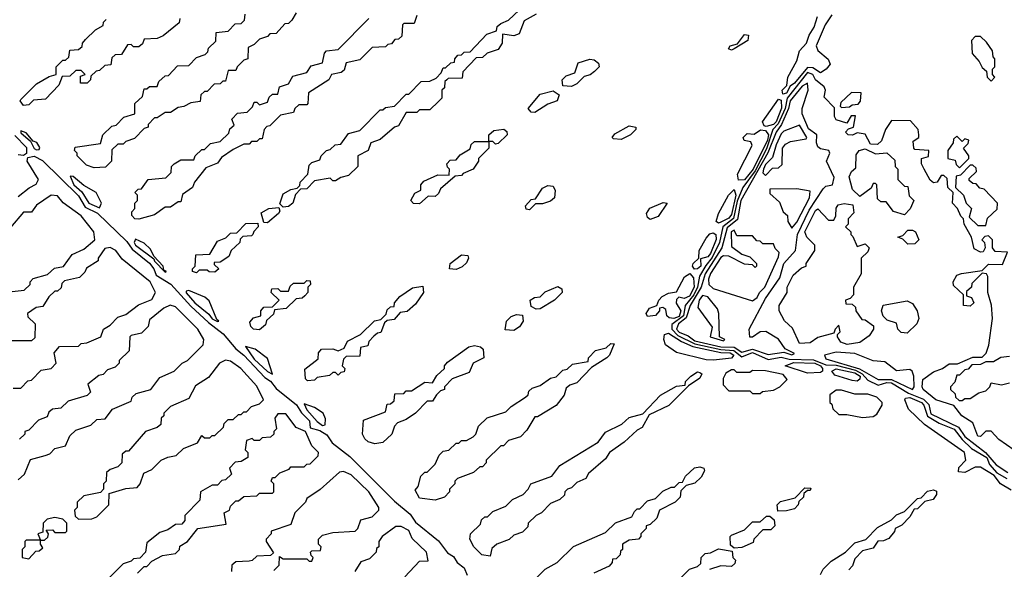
# Model space of a CAD drawing. Extents: x 2769579 to 2883812, y 684207 to 828660.
# Tile 344 of 505: x 2816300 to 2820056, y 771750 to 773844. Entities that reach past the tile are written whole.
import ezdxf

# ---------------------------------------------------------------- set-up
doc = ezdxf.new("R2010")
doc.units = 0

msp = doc.modelspace()

# ---------------------------------------------------------------- linework, layer by layer
at = {"layer": '0CON02XD'}
for points in [[(2816911.7, 773848.3), (2816908.3, 773831.7), (2816847, 773783), (2816825, 773772.5), (2816775, 773770), (2816768.3, 773751.7), (2816755, 773740), (2816735, 773740), (2816725, 773750), (2816711.7, 773748.3), (2816688.3, 773711.7), (2816665, 773710), (2816651.7, 773698.3), (2816648.3, 773671.7), (2816625, 773670), (2816605, 773650), (2816591.7, 773648.3), (2816571.7, 773628.3), (2816570, 773615), (2816558.3, 773601.7), (2816531.7, 773601.7), (2816531.7, 773628.3), (2816550, 773635), (2816535, 773650), (2816515, 773650), (2816491.7, 773628.3), (2816462.5, 773627.5), (2816450, 773595), (2816398.3, 773541.7), (2816353, 773537), (2816335, 773520), (2816315, 773517.5), (2816302.5, 773535), (2816305, 773540), (2816365, 773600), (2816413, 773627), (2816440, 773635), (2816440, 773665), (2816465, 773690), (2816475, 773690), (2816488.3, 773701.7), (2816491.7, 773728.3), (2816525, 773730), (2816538.3, 773741.7), (2816540, 773755), (2816551.7, 773768.3), (2816590, 773805), (2816618.3, 773821.7), (2816620, 773835), (2816630, 773845)], [(2817355, 773870), (2817338.3, 773841.7), (2817325, 773830), (2817311.7, 773828.3), (2817278.3, 773791.7), (2817255, 773790), (2817245, 773780), (2817215, 773770), (2817195, 773750), (2817171.7, 773738.3), (2817170, 773695), (2817155, 773690), (2817130, 773665), (2817125, 773650), (2817095, 773650), (2817085, 773610), (2817075, 773610), (2817065, 773600), (2817041.7, 773598.3), (2817015, 773570), (2817005, 773570), (2816991.7, 773558.3), (2816988.3, 773531.7), (2816953, 773527), (2816927, 773513), (2816905, 773510), (2816875, 773490), (2816855, 773490), (2816825, 773470), (2816815, 773470), (2816790, 773445), (2816790, 773435), (2816775, 773430), (2816738.3, 773391.7), (2816705, 773380), (2816695, 773370), (2816675, 773370), (2816651.7, 773348.3), (2816650, 773305), (2816628.3, 773281.7), (2816585, 773280), (2816555, 773290), (2816520, 773325), (2816520, 773335), (2816510, 773345), (2816511.7, 773358.3), (2816608.3, 773371.7), (2816617.5, 773405), (2816651.7, 773438.3), (2816668.3, 773441.7), (2816697.5, 773472.5), (2816740, 773485), (2816740, 773525), (2816768.3, 773551.7), (2816775, 773580), (2816785, 773580), (2816795, 773590), (2816825, 773590), (2816831.7, 773608.3), (2816855, 773630), (2816868.3, 773631.7), (2816901.7, 773668.3), (2816945, 773670), (2816975, 773700), (2817008.3, 773711.7), (2817018.3, 773721.7), (2817020, 773735), (2817048.3, 773761.7), (2817050, 773795), (2817095, 773800), (2817121.7, 773828.3), (2817145, 773830), (2817158.3, 773841.7), (2817160, 773865)], [(2816755, 773083.3), (2816740, 773085), (2816728.3, 773098.3), (2816728.3, 773111.7), (2816740, 773125), (2816740, 773145), (2816750, 773155), (2816750, 773175), (2816740, 773185), (2816751.7, 773198.3), (2816765, 773200), (2816790, 773235), (2816858.3, 773241.7), (2816878.3, 773261.7), (2816880, 773285), (2816890, 773295), (2816915, 773310), (2816965, 773310), (2816970, 773325), (2816995, 773350), (2817005, 773350), (2817028.3, 773371.7), (2817065, 773380), (2817098.3, 773411.7), (2817101.7, 773428.3), (2817118.3, 773441.7), (2817110, 773465), (2817131.7, 773488.3), (2817168.3, 773491.7), (2817188.3, 773511.7), (2817195, 773530), (2817205, 773530), (2817215, 773520), (2817245, 773530), (2817251.7, 773548.3), (2817265, 773560), (2817285, 773560), (2817291.7, 773588.3), (2817325, 773600), (2817341.7, 773628.3), (2817395, 773642.5), (2817411.7, 773668.3), (2817455, 773680), (2817463, 773717), (2817470, 773725), (2817515, 773730), (2817631.7, 773848.3)], [(2817815, 773860), (2817805, 773830), (2817765, 773830), (2817760, 773825), (2817758.3, 773781.7), (2817745, 773770), (2817731.7, 773768.3), (2817718.3, 773751.7), (2817705, 773750), (2817695, 773740), (2817645, 773737.5), (2817598.3, 773691.7), (2817545, 773680), (2817538.3, 773651.7), (2817527, 773643), (2817490, 773635), (2817480, 773615), (2817402.5, 773565), (2817400, 773525), (2817395, 773520), (2817365, 773520), (2817350, 773505), (2817345, 773490), (2817295, 773480), (2817255, 773440), (2817243.6, 773436.4), (2817232.5, 773425), (2817225, 773390), (2817215, 773390), (2817205, 773380), (2817185, 773380), (2817175, 773370), (2817155, 773370), (2817115, 773350), (2817070.7, 773319.3), (2817055, 773297.5), (2817010.7, 773279.3), (2816967.5, 773225), (2816960, 773205), (2816921.7, 773178.3), (2816915, 773150), (2816905, 773150), (2816875, 773130), (2816855, 773130), (2816815, 773100), (2816755, 773083.3)], [(2817305, 773130), (2817292.5, 773142.5), (2817305, 773180), (2817335, 773197.5), (2817358.3, 773201.7), (2817368.3, 773211.7), (2817370, 773225), (2817400, 773255), (2817405, 773290), (2817415, 773300), (2817445, 773310), (2817450, 773325), (2817470, 773345), (2817485, 773350), (2817503, 773367), (2817525, 773370), (2817555, 773410), (2817598.3, 773421.7), (2817675, 773500), (2817685, 773500), (2817695, 773510), (2817730, 773515), (2817775, 773560), (2817785, 773560), (2817831.7, 773608.3), (2817865, 773610), (2817888.3, 773621.7), (2817908.3, 773641.7), (2817915, 773660), (2817925, 773660), (2817945, 773680), (2817958.3, 773681.7), (2817960, 773695), (2817971.7, 773708.3), (2817985, 773710), (2817995, 773720), (2818018.3, 773721.7), (2818081.7, 773788.3), (2818118.3, 773801.7), (2818121.7, 773818.3), (2818135, 773830), (2818165, 773842.5), (2818205, 773880)], [(2818270, 773865), (2818225, 773840), (2818205, 773790), (2818185, 773782.5), (2818141.7, 773788.3), (2818140, 773755), (2818125, 773730), (2818083.3, 773716.7), (2818065, 773700), (2818041.7, 773698.3), (2817990, 773645), (2817988.3, 773621.7), (2817935, 773620), (2817930, 773615), (2817921.7, 773608.3), (2817920, 773585), (2817910, 773575), (2817910, 773545), (2817898.3, 773531.7), (2817865, 773500), (2817825, 773500), (2817815, 773490), (2817775, 773490), (2817745, 773440), (2817730, 773435), (2817675, 773387.5), (2817640, 773375), (2817630, 773345), (2817590, 773325), (2817590, 773285), (2817555, 773250), (2817525, 773242.5), (2817505, 773230), (2817495, 773230), (2817485, 773240), (2817425, 773230), (2817395, 773200), (2817371.7, 773198.3), (2817351.7, 773178.3), (2817342.5, 773145), (2817325, 773132.5), (2817305, 773130)], [(2819210.8, 773560.8), (2819208, 773575), (2819226.7, 773593.3), (2819230.6, 773625), (2819265, 773686.7), (2819274.3, 773725.7), (2819301.2, 773755), (2819310.8, 773785), (2819330.8, 773815), (2819343.3, 773856.7)], [(2819398, 773862), (2819372.5, 773825), (2819337.5, 773745), (2819345, 773726.2), (2819384.2, 773694.2), (2819391.2, 773675), (2819376.2, 773655), (2819355, 773642), (2819325, 773661.1), (2819305, 773662.2), (2819255, 773602.2), (2819238.8, 773591.2), (2819225, 773564.4), (2819210.8, 773560.8)], [(2819015, 773727.5), (2819003.6, 773733.6), (2819010, 773745), (2819038.3, 773751.7), (2819065, 773787.5), (2819080, 773785), (2819077.5, 773765), (2819025, 773732.5), (2819015, 773727.5)], [(2820005, 773610), (2820020, 773625), (2820010, 773635), (2820010, 773655), (2820020, 773665), (2820020, 773695), (2820013, 773703), (2820010, 773725), (2819988.3, 773758.3), (2819965, 773780), (2819945, 773780), (2819930, 773765), (2819932.5, 773715), (2819960, 773685), (2819971.7, 773661.7), (2819988.3, 773648.3), (2819990, 773625), (2820005, 773610)], [(2818405, 773590), (2818371.7, 773591.7), (2818370, 773615), (2818385, 773630), (2818418.3, 773641.7), (2818430, 773680), (2818475, 773693.3), (2818491.7, 773691.7), (2818508.3, 773678.3), (2818510, 773665), (2818493, 773647), (2818476.1, 773633.9), (2818453, 773627), (2818425, 773600), (2818405, 773590)], [(2820093.9, 772203.9), (2820035, 772244), (2820005, 772276.2), (2819985, 772276), (2819965, 772256.2), (2819955, 772256.7), (2819935, 772307.5), (2819893.3, 772335), (2819863.3, 772373.3), (2819795, 772396), (2819746.2, 772435), (2819742.5, 772445), (2819745, 772472.5), (2819785, 772502.5), (2819820, 772515), (2819845, 772532.5), (2819877, 772533), (2819935, 772557.5), (2819971.7, 772558.3), (2819987, 772573), (2819996.4, 772603.6), (2820010, 772705), (2820006.4, 772756.4), (2819992.5, 772805), (2819992.5, 772865), (2819987.5, 772875), (2819971.7, 772878.3), (2819931.7, 772838.3), (2819930, 772825), (2819911.7, 772808.3), (2819911.7, 772791.7), (2819930, 772785), (2819940, 772765), (2819925, 772752.5), (2819900, 772755), (2819900, 772795), (2819861.7, 772831.7), (2819860, 772845), (2819875, 772870), (2819893, 772877), (2819971.7, 772888.3), (2819995, 772912.5), (2820048.3, 772911.7), (2820067.5, 772957.5), (2820021.2, 772961.2), (2820010, 772975), (2820010, 773005), (2819995, 773020), (2819981.7, 773018.3), (2819970, 773005), (2819980, 772995), (2819982.5, 772975), (2819975, 772960), (2819965, 772957.5), (2819940.7, 772970.7), (2819930, 773015), (2819902.5, 773065), (2819900, 773085), (2819890, 773095), (2819877.5, 773125), (2819857.5, 773145), (2819860, 773185), (2819840, 773205), (2819838.3, 773238.3), (2819825, 773250), (2819815, 773250), (2819800, 773225), (2819785, 773222.5), (2819773, 773233), (2819750, 773275), (2819740, 773295), (2819740, 773315), (2819766.7, 773323.3), (2819767.5, 773345), (2819715, 773350), (2819710, 773355), (2819708.3, 773381.7), (2819730, 773395), (2819730, 773405), (2819727.5, 773425), (2819698.3, 773458.3), (2819625, 773460), (2819602.5, 773425), (2819587, 773383), (2819571.7, 773368.3), (2819545, 773370), (2819525, 773407.5), (2819495, 773412.5), (2819476.1, 773403.9), (2819460, 773405), (2819450, 773415), (2819461.7, 773428.3), (2819480, 773435), (2819488.3, 773478.3), (2819471.7, 773478.3), (2819455, 773450), (2819415, 773462.5), (2819407.5, 773475), (2819408.3, 773508.3), (2819368.3, 773548.3), (2819373.3, 773575), (2819368.3, 773588.3), (2819336, 773615), (2819325, 773635.8), (2819305, 773642.2), (2819227.7, 773545), (2819219.4, 773505), (2819193.2, 773446.8), (2819173.3, 773425), (2819148.1, 773351.9), (2819105, 773268.2), (2819058.2, 773205), (2819037.4, 773152.6), (2819023.2, 773086.8), (2818982.5, 773055), (2818969.6, 772995), (2818941.6, 772938.4), (2818917, 772907), (2818893.2, 772866.8), (2818885.3, 772825), (2818871.4, 772795), (2818838.5, 772755), (2818832, 772715), (2818787.9, 772682.1), (2818787.9, 772665), (2818810.4, 772640.4), (2818875, 772608.3), (2818975, 772587.1), (2819023.8, 772583.8), (2819055, 772559.5), (2819095, 772575.9), (2819155, 772549.5), (2819205, 772557.7), (2819235, 772550), (2819328.1, 772548.1), (2819375, 772528.2), (2819415, 772527.8), (2819488, 772508), (2819513.6, 772495), (2819535, 772470), (2819575, 772450.8), (2819608.2, 772461.8), (2819625, 772460), (2819690.6, 772420.6), (2819747.7, 772397.7), (2819767.2, 772377.2), (2819775, 772341.8), (2819880.9, 772290.9), (2819905, 772255.6), (2819984.4, 772194.4), (2820025, 772148.1), (2820068.9, 772118.9)], [(2819245, 772567.5), (2819255, 772572.5), (2819219.3, 772589.3), (2819195, 772626.7), (2819145.7, 772655.7), (2819125, 772654.2), (2819095, 772634.2), (2819085, 772633.8), (2819083.1, 772665), (2819145, 772781.2), (2819199.1, 772860.9), (2819214.4, 772915), (2819258.8, 772965), (2819267.5, 773025), (2819311.7, 773118.3), (2819365, 773200), (2819375, 773210), (2819400, 773215), (2819407, 773243), (2819378.1, 773305), (2819390, 773335), (2819386.7, 773345), (2819355, 773351.9), (2819345, 773360), (2819338.9, 773375), (2819341.2, 773405), (2819308.5, 773428.5), (2819284.4, 773485), (2819284.5, 773505.5), (2819308, 773575), (2819305, 773602.5), (2819285, 773591.2), (2819238.5, 773535), (2819232, 773505), (2819205.5, 773445), (2819185.5, 773415), (2819153.4, 773336.6), (2819050.7, 773155), (2819037.6, 773082.4), (2818999.1, 773050.9), (2818977.8, 772975), (2818914.6, 772875), (2818899.1, 772825), (2818857.5, 772755), (2818842.4, 772707.6), (2818813.1, 772685), (2818805.6, 772665), (2818815, 772652.7), (2818849.6, 772639.6), (2818875, 772619.6), (2818975, 772597.3), (2819025, 772596.2), (2819055, 772577.5), (2819095, 772588.5), (2819155, 772568.2), (2819215, 772577.5), (2819245, 772567.5)], [(2818265, 773490), (2818251.7, 773491.7), (2818240, 773505), (2818285, 773560), (2818335, 773572.5), (2818357.5, 773557.5), (2818350, 773535), (2818315, 773522.5), (2818265, 773490)], [(2819435, 773510), (2819465, 773512.5), (2819475, 773520), (2819498.3, 773521.7), (2819507, 773533), (2819510, 773565), (2819473, 773567), (2819431.7, 773528.3), (2819430, 773515), (2819435, 773510)], [(2819147.3, 773437.3), (2819140, 773440), (2819133.8, 773455), (2819195, 773541.2), (2819205, 773537.5), (2819206.4, 773506.4), (2819185.9, 773455), (2819175, 773444.6), (2819147.3, 773437.3)], [(2818595, 773387.5), (2818565, 773390), (2818560, 773395), (2818570.7, 773409.3), (2818625, 773440), (2818650, 773435), (2818650, 773425), (2818630, 773405), (2818605, 773392.5), (2818595, 773387.5)], [(2819145, 773250), (2819171.7, 773278.3), (2819195, 773280), (2819208.3, 773291.7), (2819210, 773355), (2819220.7, 773369.3), (2819240.7, 773379.3), (2819300, 773390), (2819302.5, 773395), (2819275, 773442.5), (2819215, 773418.8), (2819205, 773408.8), (2819185, 773367.5), (2819171.2, 773318.8), (2819145, 773292.5), (2819136.7, 773275), (2819135, 773260), (2819145, 773250)], [(2816282.4, 773402.4), (2816326.6, 773356.6), (2816326.2, 773333.8), (2816315, 773326), (2816295, 773328.8)], [(2816365, 773347.5), (2816375, 773350), (2816377, 773357), (2816366.4, 773376.4), (2816351.7, 773381.7), (2816325, 773412.5), (2816305, 773420), (2816305, 773412.5), (2816341.7, 773381.7), (2816355, 773353.3), (2816365, 773347.5)], [(2818115, 773370), (2818105, 773380), (2818090, 773380), (2818090, 773405), (2818108.3, 773421.7), (2818147, 773427), (2818158.3, 773418.3), (2818160, 773405), (2818125, 773372.5), (2818115, 773370)], [(2819042.3, 773232.3), (2819037.5, 773255), (2819093.8, 773365), (2819088.8, 773378.8), (2819063.9, 773383.9), (2819060, 773395), (2819075, 773410), (2819101.7, 773408.3), (2819126.2, 773423.8), (2819145, 773422), (2819155.9, 773405.9), (2819152, 773385), (2819097.2, 773275), (2819065, 773233.8), (2819042.3, 773232.3)], [(2819885, 773280), (2819920, 773315), (2819920, 773325), (2819900, 773355), (2819918.3, 773371.7), (2819920, 773385), (2819905, 773390), (2819895, 773380), (2819875, 773400), (2819861.7, 773388.3), (2819860, 773375), (2819840, 773345), (2819840, 773315), (2819868.3, 773308.3), (2819871.7, 773291.7), (2819885, 773280)], [(2817825, 773142.5), (2817803, 773143), (2817792.5, 773155), (2817807, 773183), (2817830, 773195), (2817830, 773215), (2817841.7, 773228.3), (2817895, 773252.5), (2817938.3, 773251.7), (2817940, 773275), (2817931.7, 773281.7), (2817930, 773295), (2817941.7, 773308.3), (2817965, 773310), (2817980.7, 773329.3), (2818018.3, 773351.7), (2818021.7, 773368.3), (2818035, 773380), (2818090, 773380), (2818090, 773355), (2818050, 773315), (2818050, 773305), (2818030, 773275), (2817991.7, 773258.3), (2817985, 773250), (2817961.7, 773248.3), (2817905, 773200), (2817898.3, 773181.7), (2817885, 773170), (2817858.3, 773171.7), (2817825, 773142.5)], [(2816295, 773170), (2816336.4, 773203.6), (2816363, 773217), (2816372.5, 773235), (2816328.8, 773305), (2816331.7, 773318.3), (2816355, 773324.5), (2816387.9, 773307.9), (2816525, 773173.3), (2816549.5, 773129.5), (2816596.7, 773106.7), (2816708.8, 772998.8), (2816729.5, 772969.5), (2816795.8, 772915.8), (2816811.8, 772895), (2816820.3, 772870.3), (2816876.4, 772836.4), (2816952.9, 772752.9), (2817020.4, 772690.4), (2817076.4, 772646.4), (2817125, 772589.4), (2817155.9, 772565.9), (2817235, 772480), (2817257, 772467), (2817278.5, 772438.5), (2817355.8, 772375.8), (2817375, 772345.7), (2817405.3, 772315.3), (2817408.3, 772288.3), (2817445, 772278.2), (2817471.9, 772261.9), (2817491.8, 772231.8), (2817560, 772180), (2817729.7, 772009.7), (2817789.7, 771959.7), (2817809.8, 771929.8), (2817897.7, 771857.7), (2817932.6, 771812.6), (2817955, 771798.6), (2817968.6, 771775), (2817995.4, 771755.4), (2818006.6, 771726.6)], [(2819675, 773100), (2819633, 773113), (2819605, 773150), (2819585, 773150), (2819571.7, 773161.7), (2819570, 773215), (2819565, 773220), (2819555, 773220), (2819548.3, 773201.7), (2819505, 773170), (2819477, 773197), (2819463.8, 773245), (2819473.3, 773265), (2819490, 773280), (2819490.7, 773329.3), (2819502.5, 773345), (2819525, 773352.5), (2819565, 773332.5), (2819607, 773337), (2819638.3, 773308.3), (2819640, 773285), (2819650, 773275), (2819650, 773235), (2819675, 773210), (2819688.3, 773208.3), (2819693, 773173), (2819710, 773155), (2819697, 773123), (2819675, 773100)], [(2819985, 773060), (2819991.7, 773088.3), (2820028.3, 773121.7), (2820030, 773145), (2819978.3, 773198.3), (2819961.7, 773201.7), (2819948.3, 773218.3), (2819935, 773220), (2819921.7, 773231.7), (2819921.7, 773238.3), (2819950, 773265), (2819948.3, 773278.3), (2819935, 773290), (2819925, 773290), (2819888.3, 773251.7), (2819871.7, 773248.3), (2819870, 773205), (2819900, 773175), (2819910, 773145), (2819930, 773125), (2819921.7, 773091.7), (2819955, 773060), (2819985, 773060)], [(2816605, 773127.5), (2816612.5, 773145), (2816592.5, 773185), (2816545, 773212.5), (2816505, 773246.7), (2816492.5, 773247.5), (2816506.7, 773215), (2816537.7, 773187.7), (2816564, 773145), (2816605, 773127.5)], [(2818245, 773120), (2818231.7, 773121.7), (2818230, 773135), (2818251.7, 773158.3), (2818268.3, 773161.7), (2818295, 773202.5), (2818315, 773212.5), (2818335, 773210), (2818343, 773193), (2818340, 773165), (2818325, 773152.5), (2818295, 773142.5), (2818268.3, 773141.7), (2818245, 773120)], [(2816271.7, 772808.3), (2816317, 772813), (2816340, 772835), (2816340, 772845), (2816351.7, 772858.3), (2816407, 772873), (2816433, 772897), (2816467, 772903), (2816500.7, 772949.3), (2816545, 772970), (2816587.5, 773005), (2816583.3, 773035), (2816535, 773096.7), (2816466, 773146), (2816445, 773172.5), (2816420, 773175), (2816365, 773137.5), (2816345, 773110), (2816315, 773110), (2816265, 773052.5)], [(2818965, 773068.8), (2818956.7, 773075), (2818965.7, 773105), (2819004.3, 773175.7), (2819025, 773197.5), (2819031.4, 773175), (2819015, 773102), (2819005, 773087.5), (2818975, 773072.9), (2818965, 773068.8)], [(2819245, 773050), (2819265, 773072.5), (2819312.5, 773165), (2819315, 773190), (2819265, 773200), (2819161.7, 773198.3), (2819161.7, 773181.7), (2819198.3, 773148.3), (2819211.7, 773111.7), (2819228.3, 773098.3), (2819230, 773075), (2819245, 773050)], [(2818705, 773082.5), (2818695, 773090), (2818691.2, 773105), (2818704.3, 773125.7), (2818755, 773147.5), (2818770, 773145), (2818736, 773094), (2818705, 773082.5)], [(2819455.9, 772605.9), (2819432.5, 772615), (2819420, 772635), (2819420, 772645), (2819430, 772655), (2819425, 772680), (2819410, 772665), (2819405, 772650), (2819345, 772632.5), (2819315, 772612.5), (2819275, 772610), (2819248.3, 772668.3), (2819217, 772697), (2819197.5, 772735), (2819197.5, 772755), (2819227.5, 772805), (2819227.5, 772825), (2819250, 772870), (2819281.7, 772898.3), (2819300, 772905), (2819300, 772915), (2819333.3, 772965), (2819332.5, 772985), (2819302.5, 773015), (2819294.3, 773035), (2819335, 773116.7), (2819345, 773123.3), (2819385, 773080), (2819405, 773080), (2819413, 773097), (2819413.9, 773126.1), (2819421.7, 773138.3), (2819445, 773143.3), (2819478.3, 773138.3), (2819481.7, 773108.3), (2819460, 773085), (2819460, 773065), (2819450, 773055), (2819470, 773035), (2819470, 773025), (2819478.3, 773018.3), (2819495, 772980), (2819525, 772990), (2819540, 772975), (2819535, 772960), (2819510, 772935), (2819510, 772875), (2819480, 772825), (2819480, 772795), (2819468.3, 772781.7), (2819450, 772775), (2819451.7, 772761.7), (2819475, 772760), (2819488.3, 772748.3), (2819490, 772735), (2819511.7, 772701.7), (2819525, 772700), (2819557, 772677), (2819556.7, 772665), (2819540.5, 772639.5), (2819505, 772614), (2819455.9, 772605.9)], [(2817245, 773070), (2817231.7, 773071.7), (2817221.7, 773108.3), (2817250, 773125), (2817288.3, 773128.3), (2817292.5, 773115), (2817287.5, 773105), (2817245, 773070)], [(2816975, 772880), (2816960, 772885), (2816960, 772895), (2816970, 772905), (2816971.7, 772948.3), (2817025, 772950), (2817055, 773000), (2817087, 773013), (2817105, 773030), (2817128.3, 773031.7), (2817163, 773067), (2817208.3, 773068.3), (2817210, 773055), (2817193, 773037), (2817190, 773025), (2817185, 773020), (2817151.7, 773018.3), (2817141.7, 773008.3), (2817140, 772995), (2817107.5, 772965), (2817098.3, 772941.7), (2817065, 772920), (2817041.7, 772918.3), (2817041.7, 772911.7), (2817060, 772895), (2817045, 772882.5), (2817023, 772883), (2817015, 772890), (2816985, 772890), (2816975, 772880)], [(2818873.6, 772893.6), (2818866.7, 772905), (2818868.8, 772915), (2818890, 772935), (2818892.5, 772965), (2818918.5, 773011.5), (2818932.1, 773027.9), (2818945, 773032), (2818955.5, 773025.5), (2818956.6, 773006.6), (2818935, 772952.5), (2818925, 772940.5), (2818897.5, 772932.5), (2818897.8, 772905), (2818885, 772894.2), (2818873.6, 772893.6)], [(2819095, 772772.5), (2819112.5, 772785), (2819122.5, 772805), (2819142.5, 772825), (2819195, 772940), (2819197, 772957), (2819181.7, 772971.7), (2819175, 772990), (2819135, 772990), (2819125, 773000), (2819111.7, 773001.7), (2819095, 773020), (2819035, 773020), (2819025, 773042.5), (2819014.3, 773035), (2819015, 772980), (2819055, 772950), (2819085, 772940), (2819110, 772915), (2819110, 772905), (2819105, 772900), (2819095, 772910), (2819065, 772912.5), (2819005, 772943.3), (2818985, 772943.8), (2818975, 772938), (2818935, 772876.2), (2818927.5, 772855), (2818928.8, 772835), (2818945, 772820), (2819095, 772772.5)], [(2819688.3, 772988.3), (2819668.3, 773008.3), (2819650, 773015), (2819668.3, 773021.7), (2819688.3, 773041.7), (2819705, 773042.5), (2819717.5, 773035), (2819730, 773005), (2819715, 772990), (2819688.3, 772988.3)], [(2816855, 772882.5), (2816860, 772885), (2816850, 772890), (2816847.5, 772905), (2816812.5, 772942.5), (2816799.3, 772969.3), (2816775, 772992.5), (2816742.5, 773007.5), (2816737.5, 772995), (2816742, 772985), (2816812.5, 772932.5), (2816815, 772923.3), (2816855, 772882.5)], [(2816275, 772440), (2816305, 772440), (2816331.7, 772468.3), (2816345, 772470), (2816381.7, 772508.3), (2816420, 772515), (2816440, 772535), (2816432.5, 772575), (2816451.7, 772598.3), (2816525, 772600), (2816535, 772610), (2816557, 772613), (2816610, 772635), (2816620, 772665), (2816645, 772680), (2816675, 772710), (2816705, 772720), (2816753, 772757), (2816805, 772777.5), (2816818, 772805), (2816797.5, 772845), (2816691.7, 772931.7), (2816666.7, 772965), (2816645, 772976.2), (2816625, 772972.5), (2816600, 772935), (2816600, 772925), (2816555, 772897.5), (2816548.3, 772881.7), (2816528.3, 772861.7), (2816471.7, 772848.3), (2816461.7, 772838.3), (2816458.3, 772821.7), (2816445, 772810), (2816435, 772810), (2816411.7, 772788.3), (2816388.3, 772751.7), (2816363, 772747), (2816330, 772725), (2816331.7, 772711.7), (2816360, 772685), (2816358.3, 772631.7), (2816345, 772620), (2816265, 772620)], [(2817965, 772892.5), (2817940, 772895), (2817942.5, 772915), (2817985, 772947.5), (2818010, 772945), (2818012.5, 772935), (2818005, 772917.5), (2817988.3, 772901.7), (2817965, 772892.5)], [(2818795, 772705.5), (2818777.3, 772707.3), (2818768.8, 772715), (2818765, 772740), (2818753, 772747), (2818740, 772745), (2818740, 772735), (2818725, 772716.7), (2818695, 772712.5), (2818690, 772725), (2818702.5, 772745), (2818730, 772755), (2818737.5, 772775), (2818750.8, 772789.2), (2818775, 772802), (2818805, 772807.5), (2818835.7, 772864.3), (2818856.7, 772876.7), (2818870.3, 772860.3), (2818873.2, 772825), (2818855, 772790.4), (2818835, 772781.5), (2818813.8, 772786.2), (2818805, 772777.5), (2818804.2, 772764.2), (2818822.5, 772735), (2818815, 772713.2), (2818795, 772705.5)], [(2817215, 772662.5), (2817192.5, 772665), (2817182.5, 772675), (2817178.3, 772691.7), (2817191.7, 772708.3), (2817220, 772715), (2817220, 772735), (2817231.7, 772748.3), (2817265, 772750), (2817290, 772775), (2817260, 772805), (2817261.7, 772818.3), (2817285, 772820), (2817295, 772810), (2817325, 772810), (2817331.7, 772828.3), (2817345, 772840), (2817385, 772840), (2817395, 772850), (2817408.3, 772848.3), (2817410, 772835), (2817400, 772825), (2817400, 772805), (2817388.3, 772791.7), (2817377.5, 772782.5), (2817355, 772780), (2817317, 772743), (2817271.7, 772738.3), (2817268.3, 772721.7), (2817241.7, 772698.3), (2817238.3, 772681.7), (2817215, 772662.5)], [(2817055, 772693.3), (2817060, 772695), (2817051.7, 772701.7), (2817023, 772773), (2817006.1, 772786.1), (2816945, 772812.5), (2816935, 772810), (2816935, 772803.3), (2816968.8, 772765), (2817022.3, 772722.3), (2817035, 772704), (2817055, 772693.3)], [(2817398.3, 772468.3), (2817390, 772475), (2817388.3, 772511.7), (2817438.3, 772551.7), (2817440, 772575), (2817451.7, 772588.3), (2817495, 772590), (2817515, 772582.5), (2817538.3, 772591.7), (2817550.7, 772619.3), (2817600, 772645), (2817653, 772697), (2817678.3, 772701.7), (2817698.3, 772721.7), (2817701.7, 772738.3), (2817715, 772750), (2817728.3, 772751.7), (2817730, 772765), (2817750.7, 772789.3), (2817798.3, 772821.7), (2817838.3, 772828.3), (2817840, 772805), (2817809.5, 772760.5), (2817778.3, 772731.7), (2817751.7, 772728.3), (2817728.3, 772701.7), (2817701.7, 772698.3), (2817691.7, 772688.3), (2817678.3, 772651.7), (2817665, 772650), (2817651.7, 772638.3), (2817631.7, 772618.3), (2817628.3, 772601.7), (2817600, 772595), (2817598.3, 772561.7), (2817545, 772560), (2817535, 772550), (2817530, 772525), (2817540, 772515), (2817538.3, 772501.7), (2817525, 772500), (2817515, 772490), (2817505, 772500), (2817495, 772500), (2817481.7, 772488.3), (2817435, 772480), (2817425, 772470), (2817398.3, 772468.3)], [(2818270.7, 772740.7), (2818250.7, 772750.7), (2818247.5, 772775), (2818264, 772786), (2818285, 772787.5), (2818305, 772807.5), (2818353, 772827), (2818368.3, 772818.3), (2818370, 772805), (2818340, 772775), (2818285, 772742.5), (2818270.7, 772740.7)], [(2818985, 772620), (2818990, 772625), (2818970, 772635), (2818967.5, 772725), (2818961.7, 772741.7), (2818925, 772787.5), (2818905, 772793.3), (2818891.4, 772775), (2818886.7, 772746.7), (2818941.7, 772671.7), (2818933.3, 772635), (2818985, 772620)], [(2816295, 772090), (2816318.3, 772111.7), (2816341.7, 772168.3), (2816397, 772183), (2816415, 772190), (2816435, 772210), (2816475, 772220), (2816491.7, 772258.3), (2816515, 772280), (2816571.7, 772298.3), (2816595, 772320), (2816627, 772323), (2816655, 772360), (2816725, 772390), (2816730, 772405), (2816745, 772420), (2816800, 772435), (2816835, 772480), (2816890, 772505), (2816920, 772535), (2816940, 772545), (2817000, 772605), (2817002.5, 772625), (2816980, 772665), (2816895, 772750), (2816874.1, 772755.9), (2816850, 772745), (2816795, 772700), (2816790, 772675), (2816765, 772650), (2816725, 772640), (2816720, 772635), (2816718.3, 772581.7), (2816680, 772545), (2816680, 772535), (2816665, 772520), (2816635, 772510), (2816618.3, 772491.7), (2816601.7, 772488.3), (2816560, 772455), (2816570, 772425), (2816558.3, 772411.7), (2816485, 772390), (2816457, 772363), (2816425, 772360), (2816411.7, 772348.3), (2816405, 772330), (2816371.7, 772318.3), (2816335, 772280), (2816320, 772275), (2816320, 772265), (2816300, 772245)], [(2819685, 772650), (2819661.7, 772651.7), (2819650, 772665), (2819645, 772687.5), (2819609.3, 772699.3), (2819593.6, 772713.6), (2819587.5, 772735), (2819593.6, 772756.4), (2819685, 772772.5), (2819705, 772762.5), (2819723.3, 772735), (2819730, 772705), (2819722.5, 772685), (2819685, 772650)], [(2818185, 772660), (2818151.7, 772661.7), (2818157.5, 772695), (2818175, 772713.3), (2818195, 772720), (2818218.3, 772718.3), (2818220, 772695), (2818206.4, 772673.6), (2818185, 772660)], [(2818946, 772546), (2818918.3, 772548.3), (2818805, 772575.7), (2818764, 772605), (2818757.5, 772625), (2818760, 772645), (2818775, 772649.2), (2818825, 772617.1), (2818868.2, 772598.2), (2818975, 772576.4), (2819010, 772575), (2819024, 772565), (2819015, 772554.4), (2818946, 772546)], [(2817885, 772012.5), (2817825, 772021.2), (2817808.3, 772051.7), (2817820, 772065), (2817830, 772105), (2817845, 772120), (2817855, 772120), (2817885, 772150), (2817900, 772185), (2817915, 772200), (2817937, 772203), (2817965, 772230), (2817975, 772230), (2817985, 772240), (2818005, 772240), (2818030, 772255), (2818040, 772265), (2818050, 772295), (2818083.6, 772326.4), (2818155, 772350), (2818175, 772370), (2818230, 772405), (2818240, 772415), (2818241.7, 772428.3), (2818255, 772440), (2818285, 772450), (2818325, 772477.5), (2818347, 772483), (2818371.7, 772508.3), (2818388.3, 772511.7), (2818408.3, 772531.7), (2818468.3, 772541.7), (2818470, 772555), (2818496.4, 772583.6), (2818537, 772593), (2818555, 772610), (2818568.3, 772608.3), (2818550, 772565), (2818540, 772555), (2818481.7, 772518.3), (2818425, 772460), (2818398.3, 772451.7), (2818385, 772440), (2818377, 772413), (2818346.4, 772373.6), (2818275, 772330), (2818265, 772330), (2818235, 772280), (2818210, 772255), (2818165, 772240), (2818145, 772220), (2818135, 772220), (2818080, 772165), (2818080, 772155), (2818065, 772140), (2818055, 772140), (2818031.7, 772118.3), (2817970, 772095), (2817960, 772085), (2817960, 772075), (2817940, 772055), (2817940, 772045), (2817920, 772025), (2817885, 772012.5)], [(2817265, 772493.3), (2817245, 772552.5), (2817198.3, 772588.3), (2817161.7, 772598.3), (2817195, 772550), (2817245, 772503.3), (2817265, 772493.3)], [(2817655, 772227.5), (2817630, 772235), (2817617, 772247), (2817607.5, 772265), (2817611.7, 772318.3), (2817695, 772350), (2817701.7, 772378.3), (2817715, 772380), (2817728.3, 772391.7), (2817731.7, 772418.3), (2817765, 772420), (2817775, 772430), (2817795, 772430), (2817845, 772462.5), (2817875, 772460), (2817891.7, 772488.3), (2817920, 772515), (2817920, 772525), (2817931.7, 772538.3), (2818013, 772597), (2818035, 772602.5), (2818057.5, 772597.5), (2818068.3, 772588.3), (2818070, 772555), (2818030, 772535), (2818015, 772500), (2817950, 772475), (2817920, 772445), (2817920, 772435), (2817905, 772430), (2817890, 772415), (2817875, 772390), (2817855, 772390), (2817810, 772345), (2817775, 772320), (2817741.7, 772308.3), (2817730, 772295), (2817720, 772265), (2817685, 772232.5), (2817655, 772227.5)], [(2819705, 772434.4), (2819712, 772445), (2819710.8, 772485), (2819704.1, 772504.1), (2819695, 772511.2), (2819645, 772506), (2819599.7, 772539.7), (2819555, 772544.3), (2819485, 772572), (2819415, 772577.5), (2819370, 772565), (2819375, 772552), (2819503.4, 772513.4), (2819575, 772472.5), (2819625, 772472.7), (2819705, 772434.4)], [(2816525, 771940), (2816575, 771942.5), (2816595, 771950), (2816640, 771995), (2816641.7, 772038.3), (2816705, 772057.5), (2816748.3, 772061.7), (2816760, 772075), (2816773.6, 772116.4), (2816805, 772130), (2816840, 772165), (2816865, 772177.5), (2816897, 772183), (2816925, 772210), (2816978.3, 772231.7), (2816995, 772260), (2817005, 772250), (2817025, 772250), (2817035, 772260), (2817045, 772260), (2817078.3, 772291.7), (2817080, 772305), (2817095, 772320), (2817115, 772320), (2817135, 772340), (2817145, 772340), (2817155, 772350), (2817165, 772350), (2817185, 772370), (2817215, 772380), (2817230, 772395), (2817205, 772447.5), (2817143.3, 772515), (2817105, 772543.3), (2817085, 772546.7), (2817062.5, 772535), (2817020, 772480), (2816970.7, 772449.3), (2816945, 772400), (2816875, 772370), (2816850, 772345), (2816850, 772335), (2816840, 772325), (2816838.3, 772301.7), (2816825, 772290), (2816780, 772275), (2816715, 772200), (2816705, 772200), (2816691.7, 772188.3), (2816690, 772155), (2816675, 772140), (2816645, 772130), (2816631.7, 772118.3), (2816630, 772085), (2816620, 772075), (2816620, 772055), (2816608.3, 772041.7), (2816545, 772030), (2816520, 772005), (2816520, 771985), (2816510, 771975), (2816511.7, 771951.7), (2816525, 771940)], [(2819305, 772496.7), (2819220, 772525), (2819252.9, 772537.1), (2819333.3, 772535), (2819355.2, 772525.2), (2819361.9, 772515), (2819362, 772505), (2819355, 772500), (2819305, 772496.7)], [(2820075, 772560), (2820043, 772557), (2820015, 772540), (2819985, 772540), (2819965, 772530), (2819931.7, 772528.3), (2819918.3, 772511.7), (2819905, 772510), (2819885, 772490), (2819875, 772490), (2819867, 772463), (2819850, 772445), (2819850, 772435), (2819868.3, 772418.3), (2819870, 772405), (2819883, 772393), (2819895, 772392.5)], [(2818095, 771800), (2818062.5, 771805), (2818032.5, 771835), (2818017.5, 771865), (2818020, 771885), (2818058.3, 771921.7), (2818061.7, 771938.3), (2818075, 771950), (2818085, 771950), (2818105, 771970), (2818155, 771990), (2818180, 772015), (2818220, 772035), (2818240, 772055), (2818250, 772075), (2818330, 772105), (2818360, 772145), (2818506.1, 772233.9), (2818535, 772272.5), (2818597, 772303), (2818625, 772327.5), (2818677.5, 772342.5), (2818745, 772413.3), (2818805, 772447.5), (2818838.3, 772451.7), (2818840, 772465), (2818860, 772485), (2818885, 772502.5), (2818895, 772500), (2818902.5, 772495), (2818895, 772477.5), (2818851.7, 772448.3), (2818775.8, 772374.2), (2818701.7, 772338.3), (2818675, 772290), (2818655, 772280), (2818606.4, 772233.6), (2818550, 772195), (2818535, 772170), (2818470, 772115), (2818460, 772095), (2818425, 772080), (2818405, 772060), (2818390, 772055), (2818380, 772045), (2818378.3, 772031.7), (2818360, 772015), (2818325, 772000), (2818290, 771965), (2818270, 771955), (2818240, 771925), (2818238.3, 771911.7), (2818218.3, 771891.7), (2818185, 771880), (2818167, 771863), (2818120, 771845), (2818101.7, 771828.3), (2818095, 771800)], [(2819125, 772420), (2819133, 772427), (2819175, 772432.5), (2819200, 772445), (2819227, 772473), (2819211.7, 772491.7), (2819145, 772506.2), (2819095, 772507.5), (2819085, 772500), (2819035, 772500), (2819025, 772510), (2819015, 772510), (2818993.6, 772496.4), (2818983, 772477), (2818983, 772453), (2819005, 772430), (2819085, 772430), (2819095, 772420), (2819125, 772420)], [(2819495, 772466.9), (2819475, 772468.5), (2819409.7, 772489.7), (2819398, 772505), (2819415, 772512.9), (2819485, 772498.2), (2819505.4, 772485), (2819505, 772474), (2819495, 772466.9)], [(2819895, 772392.5), (2819905, 772400), (2819925, 772400), (2819958.3, 772421.7), (2819985, 772430), (2820000, 772445), (2820005, 772460), (2820045, 772452.5), (2820075, 772460)], [(2819515, 772327.5), (2819555, 772332.5), (2819569.3, 772340.7), (2819590, 772375), (2819590, 772385), (2819570, 772405), (2819535, 772417.5), (2819485, 772417.5), (2819435, 772432.5), (2819415, 772432.5), (2819390, 772415), (2819390, 772385), (2819398.3, 772378.3), (2819401.7, 772361.7), (2819425, 772340), (2819455, 772340), (2819515, 772327.5)], [(2817455, 772297.5), (2817465, 772300), (2817467, 772323), (2817457.5, 772345), (2817425, 772366.7), (2817385, 772380), (2817395, 772357.5), (2817435, 772312.5), (2817455, 772297.5)], [(2820081.7, 772051.7), (2820041.2, 772075), (2820016.4, 772106.4), (2819965, 772138.8), (2819945, 772138.8), (2819905, 772118), (2819881.2, 772121.2), (2819882.7, 772137.3), (2819908.8, 772165), (2819903.8, 772195), (2819751.7, 772301.7), (2819690, 772360), (2819675.8, 772395), (2819678.3, 772401.7), (2819695, 772404.4), (2819739.4, 772385), (2819749.1, 772375), (2819762.7, 772332.7), (2819806.9, 772306.9), (2819865, 772283.6), (2819895, 772244.4), (2819930.4, 772210.4), (2819989.1, 772175), (2819999.1, 772149.1), (2820027.3, 772117.3), (2820065.6, 772095)], [(2816750, 771735), (2816775, 771760), (2816785, 771760), (2816805, 771780), (2816845, 771802.5), (2816895, 771810), (2816910, 771825), (2816911.7, 771838.3), (2816940, 771855), (2816980, 771905), (2817088.3, 771921.7), (2817080, 771965), (2817100, 771975), (2817105, 771990), (2817125, 772010), (2817135, 772010), (2817155, 772027.5), (2817205, 772030), (2817215, 772040), (2817265, 772040), (2817270, 772045), (2817270, 772075), (2817260, 772085), (2817265, 772100), (2817275, 772100), (2817293, 772117), (2817328.3, 772131.7), (2817335, 772140), (2817385, 772140), (2817395, 772150), (2817408.3, 772151.7), (2817438.3, 772181.7), (2817440, 772195), (2817415, 772220), (2817390, 772275), (2817355, 772290), (2817315, 772342.5), (2817285, 772342.5), (2817273.3, 772325), (2817280, 772285), (2817270, 772275), (2817270, 772265), (2817257, 772253), (2817225, 772250), (2817215, 772240), (2817195, 772240), (2817187.5, 772247.5), (2817165, 772240), (2817160, 772205), (2817170, 772195), (2817170, 772175), (2817145, 772160), (2817121.7, 772158.3), (2817100, 772135), (2817108.3, 772111.7), (2817085, 772090), (2817071.7, 772088.3), (2817055, 772070), (2817035, 772070), (2816990, 772045), (2816987, 772013), (2816930, 771955), (2816930, 771935), (2816918.3, 771921.7), (2816895, 771920), (2816865, 771900), (2816835, 771890), (2816785, 771850), (2816780, 771815), (2816758.3, 771791.7), (2816735, 771790), (2816725, 771780), (2816695, 771770), (2816605, 771680)], [(2817270, 771745), (2817290, 771765), (2817291.7, 771798.3), (2817305, 771790), (2817395, 771790), (2817405, 771780), (2817415, 771780), (2817420, 771795), (2817411.7, 771801.7), (2817410, 771815), (2817415, 771820), (2817448.3, 771821.7), (2817450, 771835), (2817440, 771845), (2817440, 771865), (2817455, 771880), (2817495, 771890), (2817580, 771895), (2817590, 771905), (2817601.7, 771938.3), (2817645, 771950), (2817670, 771975), (2817670, 771985), (2817632, 772045), (2817565, 772110), (2817535, 772122.5), (2817520.7, 772119.3), (2817446.4, 772053.6), (2817395, 772020), (2817390, 772005), (2817350, 771965), (2817335, 771920), (2817260, 771895), (2817260, 771885), (2817240, 771865), (2817240, 771855), (2817268.3, 771811.7), (2817257.5, 771802.5), (2817205, 771800), (2817187, 771783), (2817175, 771780), (2817125, 771777.5), (2817110, 771765), (2817108.3, 771741.7)], [(2818260, 771705), (2818305, 771750), (2818350, 771775), (2818413, 771837), (2818535, 771890), (2818573, 771927), (2818635, 771950), (2818645, 771970), (2818655, 771980), (2818665, 771980), (2818695, 772010), (2818725, 772020), (2818753, 772047), (2818785, 772062.5), (2818797.5, 772062.5), (2818815, 772080), (2818828.3, 772081.7), (2818840, 772105), (2818873.9, 772136.1), (2818895, 772140), (2818910, 772135), (2818912.5, 772125), (2818899.3, 772100.7), (2818875, 772077.5), (2818841.7, 772068.3), (2818821.7, 772048.3), (2818820, 772025), (2818800, 772005), (2818740, 771975), (2818730, 771945), (2818705, 771920), (2818690, 771915), (2818690, 771905), (2818670, 771885), (2818670, 771875), (2818660, 771865), (2818625, 771860), (2818600, 771845), (2818600, 771825), (2818591.7, 771818.3), (2818590, 771805), (2818575, 771790), (2818561.7, 771788.3), (2818560, 771775), (2818548.3, 771761.7), (2818490, 771735)], [(2819191.7, 771971.7), (2819190, 771995), (2819201.7, 772008.3), (2819258.3, 772021.7), (2819295, 772060), (2819318.3, 772058.3), (2819315, 772050), (2819305, 772050), (2819291.7, 772038.3), (2819290, 772025), (2819271.7, 772008.3), (2819270, 771995), (2819255, 771980), (2819225, 771972.5), (2819191.7, 771971.7)], [(2819355, 771730), (2819365, 771750), (2819395, 771780), (2819450, 771815), (2819485, 771850), (2819527, 771863), (2819571.7, 771908.3), (2819625, 771937.5), (2819645, 771957.5), (2819675, 771970), (2819725, 772020), (2819738.3, 772021.7), (2819762.3, 772047.7), (2819785, 772052.5), (2819797.5, 772047.5), (2819797.5, 772035), (2819783.9, 772016.1), (2819752.5, 772007.5), (2819725, 771980), (2819711.7, 771978.3), (2819695, 771950), (2819665, 771917.5), (2819640, 771905), (2819637, 771893), (2819615, 771867.5), (2819595, 771857.5), (2819573, 771857), (2819555, 771830), (2819515, 771820), (2819485, 771790), (2819477, 771763), (2819463, 771747)], [(2816335, 771790), (2816361.7, 771818.3), (2816375, 771820), (2816388.3, 771831.7), (2816380, 771845), (2816380, 771860), (2816395, 771860), (2816408.3, 771871.7), (2816410, 771885), (2816401.7, 771898.3), (2816425, 771900), (2816435, 771890), (2816475, 771890), (2816480, 771895), (2816480, 771925), (2816465, 771940), (2816435, 771947.5), (2816405, 771940), (2816390, 771925), (2816388.3, 771891.7), (2816370, 771885), (2816380, 771860), (2816325, 771860), (2816320, 771855), (2816320, 771835), (2816310, 771825), (2816310, 771795), (2816335, 771790)], [(2819025, 771830), (2819011.7, 771841.7), (2819010, 771875), (2819015, 771880), (2819065, 771900), (2819095, 771930), (2819125, 771930), (2819148.3, 771951.7), (2819161.7, 771951.7), (2819178.3, 771938.3), (2819180, 771915), (2819165, 771900), (2819135, 771900), (2819100, 771865), (2819098.3, 771851.7), (2819055, 771832.5), (2819025, 771830)], [(2817769.3, 771720.7), (2817825, 771780), (2817858.3, 771781.7), (2817852.5, 771815), (2817796.7, 771866.7), (2817785, 771897.5), (2817755, 771912.5), (2817735, 771912.5), (2817682.5, 771875), (2817670, 771855), (2817670, 771835), (2817661.7, 771828.3), (2817660, 771815), (2817635, 771790), (2817601.7, 771778.3), (2817578.3, 771741.7)], [(2818820, 771715), (2818855, 771750), (2818885, 771760), (2818898.3, 771771.7), (2818900, 771795), (2818915, 771810), (2818935, 771812.5), (2818965, 771827.5), (2819018.3, 771818.3), (2819020, 771795), (2819030, 771785), (2819028.3, 771771.7), (2819015, 771760), (2818975, 771762.5), (2818931.7, 771748.3)]]:
    msp.add_lwpolyline(points, dxfattribs=at)

doc.saveas('drawing.dxf')
